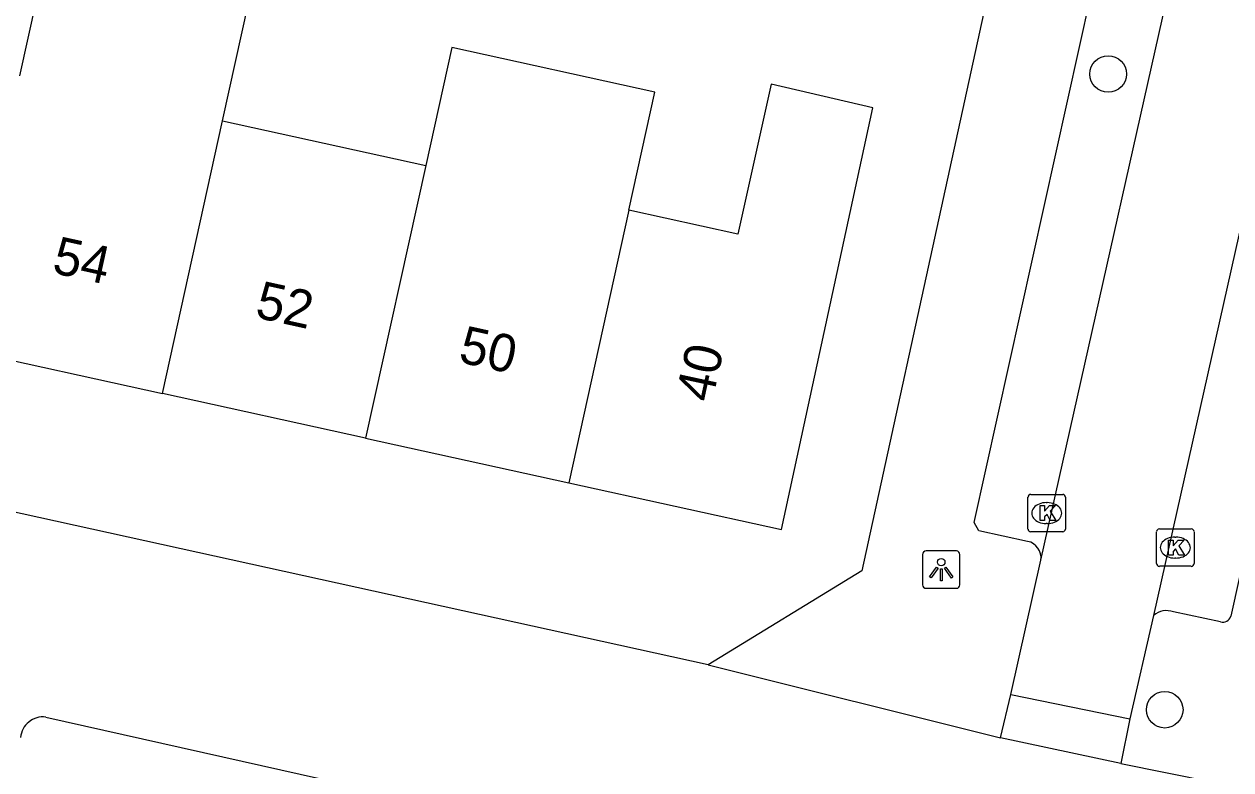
# Model space of a CAD drawing. Extents: x 162172 to 163187, y 382874 to 383684.
# Drawn here: x 162933.89 to 162966.12, y 383118.66 to 383138.59 of the extents above; entities that cross this region are included whole.
import ezdxf

# ---------------------------------------------------------------- set-up
doc = ezdxf.new("R2010")
doc.units = 0
for name, color, linetype in [('IMGEO_Boom', 7, 'Continuous'), ('IMGEO_Kolk', 7, 'Continuous'), ('IMGEO_Lichtpunt', 7, 'Continuous'), ('IMGEO_Pand', 7, 'Continuous'), ('IMGEO_Pand_nummerreeks', 7, 'Continuous'), ('IMGEO_Rijbaan_lokaal_open', 7, 'Continuous'), ('IMGEO_Voetpad_open', 7, 'Continuous')]:
    doc.layers.add(name, color=color, linetype=linetype)

msp = doc.modelspace()

# ---------------------------------------------------------------- linework, layer by layer
at = {"layer": 'IMGEO_Boom'}
for centre in [(162962.841, 383137.255), (162964.351, 383120.27)]:
    msp.add_circle(centre, 0.489, dxfattribs=at)
at = {"layer": 'IMGEO_Kolk'}
for p, q in [((162960.775, 383126.023), (162961.627, 383126.023)), ((162960.7, 383125.097), (162960.7, 383125.949)), ((162961.188, 383125.803), (162961.213, 383125.803)), ((162961.701, 383125.949), (162961.701, 383125.097)), ((162961.211, 383125.243), (162961.186, 383125.243)), ((162964.209, 383125.101), (162965.061, 383125.101)), ((162961.627, 383125.023), (162960.775, 383125.023)), ((162964.134, 383124.175), (162964.134, 383125.027)), ((162964.622, 383124.881), (162964.647, 383124.881)), ((162965.135, 383125.027), (162965.135, 383124.175)), ((162965.061, 383124.101), (162964.209, 383124.101)), ((162964.645, 383124.321), (162964.62, 383124.321))]:
    msp.add_line(p, q, dxfattribs=at)
for points in [[(162960.775, 383126.023), (162961.627, 383126.023)], [(162960.7, 383125.097), (162960.7, 383125.949)], [(162961.021, 383125.723), (162961.144, 383125.723), (162961.144, 383125.572), (162961.274, 383125.723), (162961.438, 383125.723), (162961.292, 383125.572), (162961.445, 383125.323), (162961.293, 383125.323), (162961.208, 383125.487), (162961.144, 383125.42), (162961.144, 383125.323), (162961.021, 383125.323), (162961.021, 383125.723)], [(162961.701, 383125.949), (162961.701, 383125.097)], [(162964.209, 383125.101), (162965.061, 383125.101)], [(162961.627, 383125.023), (162960.775, 383125.023)], [(162964.134, 383124.175), (162964.134, 383125.027)], [(162964.455, 383124.801), (162964.578, 383124.801), (162964.578, 383124.65), (162964.708, 383124.801), (162964.872, 383124.801), (162964.726, 383124.65), (162964.879, 383124.401), (162964.727, 383124.401), (162964.642, 383124.565), (162964.578, 383124.498), (162964.578, 383124.401), (162964.455, 383124.401), (162964.455, 383124.801)], [(162965.135, 383125.027), (162965.135, 383124.175)], [(162965.061, 383124.101), (162964.209, 383124.101)]]:
    msp.add_lwpolyline(points, dxfattribs=at)
for centre, start, end in [((162960.777, 383125.947), 91.552, 178.448), ((162960.777, 383125.947), 91.552, 178.448), ((162961.625, 383125.947), 1.552, 88.448), ((162961.625, 383125.947), 1.552, 88.448), ((162960.777, 383125.099), 181.552, 268.448), ((162960.777, 383125.099), 181.552, 268.448), ((162961.625, 383125.099), 271.552, 358.448), ((162961.625, 383125.099), 271.552, 358.448), ((162964.211, 383125.025), 91.552, 178.448), ((162964.211, 383125.025), 91.552, 178.448), ((162965.059, 383125.025), 1.552, 88.448), ((162965.059, 383125.025), 1.552, 88.448), ((162964.211, 383124.177), 181.552, 268.448), ((162964.211, 383124.177), 181.552, 268.448), ((162965.059, 383124.177), 271.552, 358.448), ((162965.059, 383124.177), 271.552, 358.448)]:
    msp.add_arc(centre, 0.0765, start, end, dxfattribs=at)
for centre, major_axis, ratio, start_param, end_param in [((162961.187, 383125.523), (-0.387, 0.002), 0.722429, 4.712389, 7.853982), ((162961.212, 383125.523), (-0.39, 0.002), 0.717154, 1.570796, 4.712389), ((162964.621, 383124.601), (-0.387, 0.002), 0.722429, 4.712389, 7.853982), ((162964.646, 383124.601), (-0.39, 0.002), 0.717154, 1.570796, 4.712389)]:
    msp.add_ellipse(centre, major_axis=major_axis, ratio=ratio, start_param=start_param, end_param=end_param, dxfattribs=at)
at = {"layer": 'IMGEO_Lichtpunt'}
for p, q in [((162957.885, 383124.416), (162957.885, 383123.609)), ((162957.885, 383124.416), (162957.885, 383123.609)), ((162958.787, 383124.511), (162957.979, 383124.511)), ((162958.787, 383124.511), (162957.979, 383124.511)), ((162958.881, 383123.609), (162958.881, 383124.416)), ((162958.881, 383123.609), (162958.881, 383124.416)), ((162957.979, 383123.515), (162958.787, 383123.515)), ((162957.979, 383123.515), (162958.787, 383123.515))]:
    msp.add_line(p, q, dxfattribs=at)
for points in [[(162958.259, 383124.08), (162958.298, 383124.052), (162958.11, 383123.79), (162958.072, 383123.817), (162958.259, 383124.08)], [(162958.471, 383124.052), (162958.509, 383124.079), (162958.696, 383123.817), (162958.657, 383123.789), (162958.471, 383124.052)], [(162958.361, 383124.032), (162958.408, 383124.032), (162958.408, 383123.71), (162958.361, 383123.71), (162958.361, 383124.032)]]:
    msp.add_lwpolyline(points, dxfattribs=at)
msp.add_circle((162958.384, 383124.214), 0.0994, dxfattribs=at)
for centre, start, end in [((162957.979, 383124.416), 90, 180), ((162957.979, 383124.416), 90, 180), ((162958.787, 383124.416), 0, 90), ((162958.787, 383124.416), 0, 90), ((162957.979, 383123.609), 180, 270), ((162957.979, 383123.609), 180, 270), ((162958.787, 383123.609), 270, 0), ((162958.787, 383123.609), 270, 360)]:
    msp.add_arc(centre, 0.0946, start, end, dxfattribs=at)
at = {"layer": 'IMGEO_Pand'}
for points in [[(162939.192, 383136.006), (162940.749, 383143.067), (162935.324, 383144.264), (162933.767, 383137.202)], [(162950.043, 383133.615), (162950.738, 383136.768), (162945.315, 383137.964), (162944.619, 383134.81)], [(162948.437, 383126.329), (162954.113, 383125.081), (162956.552, 383136.353), (162953.838, 383136.98), (162952.955, 383132.973), (162950.043, 383133.615)], [(162937.584, 383128.715), (162939.192, 383136.006)], [(162939.192, 383136.006), (162944.619, 383134.81)], [(162944.619, 383134.81), (162943.011, 383127.522)], [(162950.043, 383133.615), (162948.437, 383126.329)], [(162932.159, 383129.908), (162937.584, 383128.715)], [(162943.011, 383127.522), (162937.584, 383128.715)], [(162943.011, 383127.522), (162948.437, 383126.329)]]:
    msp.add_lwpolyline(points, dxfattribs=at)
at = {"layer": 'IMGEO_Rijbaan_lokaal_open'}
for points in [[(162961.044, 383124.266), (162965.268, 383143.121), (162966.059, 383147.348)], [(162969.289, 383146.836), (162968.82, 383144.072), (162964.054, 383122.788)], [(162960.241, 383120.675), (162961.044, 383124.266)], [(162964.054, 383122.788), (162963.424, 383120.03)], [(162959.964, 383119.516), (162960.241, 383120.675)], [(162960.241, 383120.675), (162963.424, 383120.03)], [(162963.424, 383120.03), (162963.175, 383118.833)], [(162963.175, 383118.833), (162959.964, 383119.516)]]:
    msp.add_lwpolyline(points, dxfattribs=at)
at = {"layer": 'IMGEO_Voetpad_open'}
for points in [[(162961.307, 383147.483), (162961.288, 383147.372), (162960.945, 383145.438), (162956.262, 383123.982), (162952.155, 383121.467)], [(162960.689, 383124.768), (162959.385, 383125.051), (162959.264, 383125.269), (162963.312, 383143.571)], [(162970.319, 383141.775), (162966.118, 383122.769)], [(162952.155, 383121.467), (162908.878, 383131)], [(162965.838, 383122.619), (162964.583, 383122.884)], [(162952.155, 383121.467), (162959.964, 383119.516)], [(162934.467, 383120.075), (162949.6, 383116.682)], [(162963.175, 383118.833), (162970.558, 383117.347)]]:
    msp.add_lwpolyline(points, dxfattribs=at)
for centre, radius, start, end in [((162960.603, 383124.331), 0.446, 351.6378, 78.8959), ((162964.399, 383122.394), 0.524, 69.4097, 131.1619), ((162965.901, 383122.838), 0.228, 254.0283, 342.3289), ((162934.401, 383119.469), 0.609, 83.8186, 174.3691)]:
    msp.add_arc(centre, radius, start, end, dxfattribs=at)

# ---------------------------------------------------------------- texts
at = {"layer": 'IMGEO_Pand_nummerreeks'}
for s, rotation, p in [('54', 347.6007, (162934.605, 383131.95)), ('52', 347.6007, (162940.028, 383130.758)), ('50', 347.6007, (162945.46, 383129.564)), ('40', 77.7907, (162952.264, 383128.454))]:
    msp.add_text(s, height=1, rotation=rotation, dxfattribs=at).set_placement(p)

doc.saveas('drawing.dxf')
